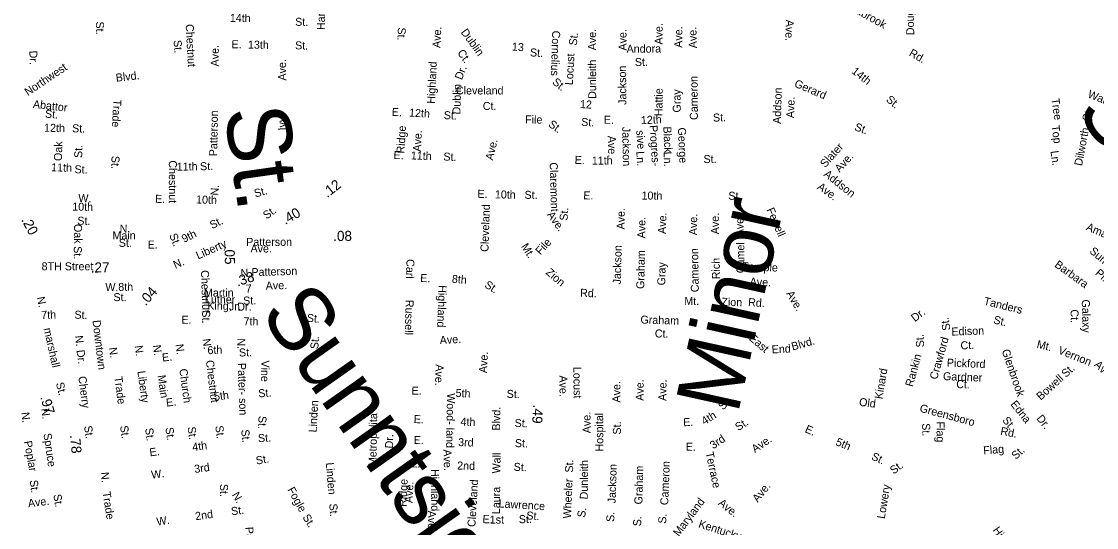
# Model space of a CAD drawing. Extents: x 1553981 to 1780076, y 812965 to 996873.
# Drawn here: x 1633307 to 1634903, y 848162 to 848913 of the extents above; entities that cross this region are included whole.
import ezdxf

# ---------------------------------------------------------------- set-up
doc = ezdxf.new("R2010")
doc.units = 0
for name, color, linetype in [('Exist Road Non-System Type 51 Label', 7, 'Continuous'), ('Exist Road Secondary Mileage Hundredths English Label', 7, 'Continuous'), ('Map Preparation Border Antique Large Shape', 7, 'Continuous')]:
    doc.layers.add(name, color=color, linetype=linetype)

msp = doc.modelspace()

# ---------------------------------------------------------------- texts
at = {"layer": 'Exist Road Non-System Type 51 Label'}
for s, height, rotation, p in [('Harriet', 11.87, 89.925, (1633757.7, 848900.4)), ('Dellabrook', 11.88, 330.7691, (1634520.7, 848939.1)), ('Douglas', 11.88, 91.1465, (1634632.4, 848892.9)), ('14th', 11.88, 359.434, (1633616.6, 848912.5)), ('St.', 11.87, 270.5056, (1633418, 848913.1)), ('Chestnut', 11.88, 272.9831, (1633551.1, 848908.9)), ('St.', 11.87, 359.6993, (1633713.6, 848906.7)), ('Ave.', 11.88, 89.698, (1634258.9, 848878.9)), ('Ave.', 11.87, 268.2545, (1634441.9, 848915.8)), ('Ave.', 11.88, 87.3586, (1633929.1, 848873.6)), ('Dublin', 11.88, 306.0277, (1633958.9, 848897.1)), ('Cornelius', 11.88, 268.3491, (1634095.1, 848899.7)), ('St.', 11.88, 83.896, (1634131.4, 848877)), ('Ave.', 11.87, 89.9192, (1634160.1, 848870.4)), ('Ave.', 11.88, 90.1516, (1634205.4, 848870)), ('Ave.', 11.88, 89.7893, (1634288.1, 848874.1)), ('Ave.', 11.88, 91.4196, (1634309.8, 848873.5)), ('St.', 11.88, 274.9121, (1633533, 848885.1)), ('Ave.', 11.88, 90.2923, (1633600.3, 848846.4)), ('E.', 11.88, 358.8933, (1633619.1, 848873.5)), ('13th', 11.88, 359.1734, (1633643.5, 848872.9)), ('St.', 11.88, 358.7446, (1633713.4, 848871.8)), ('13', 11.87, 356.5439, (1634035, 848870)), ('Andora', 11.88, 0.5602, (1634205.5, 848866.6)), ('Dr.', 11.88, 271.8901, (1633319, 848869.7)), ('Ct.', 11.88, 306.0277, (1633953.6, 848866.5)), ('St.', 11.87, 356.5439, (1634061.8, 848861.5)), ('Locust', 11.88, 86.8858, (1634125.6, 848818.5)), ('St.', 11.88, 0.5602, (1634217.8, 848847)), ('Rd.', 11.88, 330.4029, (1634623.6, 848863)), ('Northwest', 11.88, 33.9061, (1633316.9, 848802.3)), ('Ave.', 11.88, 90.7011, (1633700.3, 848825.5)), ('Highland', 11.88, 87.3586, (1633921, 848790.8)), ('Dr.', 11.88, 68.7113, (1633961, 848825.6)), ('Dunleith', 11.87, 90.2426, (1634160.4, 848798.3)), ('Jackson', 11.88, 90.6288, (1634205.2, 848789.4)), ('14th', 11.88, 321.8413, (1634538.4, 848837.4)), ('Blvd.', 11.87, 6.2525, (1633448, 848823.7)), ('St.', 11.88, 320.5474, (1634094.2, 848821.5)), ('Cameron', 11.88, 90.4698, (1634311.3, 848767)), ('Dublin', 11.88, 88.3002, (1633958.7, 848775.1)), ('Cleveland', 11.88, 0.0351, (1633952.2, 848804.8)), ('Hattie', 11.88, 89.5696, (1634258.7, 848772.5)), ('Gray', 11.88, 90.5684, (1634285.9, 848778.1)), ('Addson', 11.88, 88.4339, (1634434.4, 848761.1)), ('Gerard', 11.88, 336.8092, (1634453.4, 848816.8)), ('St.', 95, 309.1882, (1634870.4, 848777.8)), ('Wallingford', 11.875, 337.813, (1634888.8, 848801)), ('Abattor', 11.88, 353.5619, (1633324, 848785)), ('Trade', 11.88, 266.517, (1633444, 848797.8)), ('12', 11.87, 356.5439, (1634136, 848784.8)), ('Ave.', 11.88, 88.4339, (1634454.1, 848769.6)), ('St.', 11.87, 320.2418, (1634589.6, 848795.6)), ('Tree', 11.88, 277.6787, (1634835.9, 848798.6)), ('St.', 11.88, 354.5138, (1633341.9, 848770.7)), ('Patterson', 11.88, 88.8992, (1633597.8, 848713)), ('St.', 95, 278.0863, (1633608.1, 848782.1)), ('E.', 11.88, 357.7182, (1633856.9, 848773.1)), ('12th', 11.88, 356.6943, (1633882.4, 848772.1)), ('St.', 11.88, 357.8797, (1633934, 848768.3)), ('Ct.', 11.88, 0.0351, (1633992, 848781.8)), ('St.', 11.88, 73.3008, (1634892.4, 848764)), ('Ivy', 11.87, 92.5429, (1633700.2, 848751.8)), ('File', 11.87, 359.3149, (1634054.9, 848761.9)), ('St.', 11.87, 323.8569, (1634088.4, 848758.4)), ('St.', 11.87, 356.5439, (1634137.8, 848758.4)), ('E.', 11.88, 359.1844, (1634171.6, 848761.4)), ('12th', 11.87, 2.3284, (1634226.9, 848760.7)), ('St.', 11.88, 1.7022, (1634333.8, 848764.5)), ('12th', 11.88, 358.9577, (1633340.9, 848749.6)), ('St.', 11.88, 357.6738, (1633382.3, 848748.9)), ('Ridge', 11.87, 86.6933, (1633875.7, 848716.9)), ('Ave.', 11.87, 86.6933, (1633900.1, 848719.8)), ('Jackson', 11.88, 271.1955, (1634198.9, 848756.6)), ('sive', 11.88, 273.6679, (1634219.8, 848751.5)), ('Progres-', 11.88, 273.6679, (1634239.4, 848759)), ('Black', 11.88, 272.4183, (1634260, 848757.1)), ('George', 11.88, 272.4183, (1634281.6, 848755.6)), ('St.', 11.88, 339.9084, (1634542.8, 848752.1)), ('Top', 11.88, 277.6787, (1634836, 848758.6)), ('Dilworth', 11.88, 79.2778, (1634881.3, 848698.2)), ('Oak', 11.88, 88.6914, (1633367.4, 848706)), ('Ave.', 11.87, 76.8243, (1634007, 848706.5)), ('Ave.', 11.88, 271.1955, (1634177.6, 848743.4)), ('Slater', 11.88, 48.0455, (1634500.3, 848695.5)), ('St.', 11.88, 88.6914, (1633397.5, 848710.5)), ('E.', 11.88, 358.477, (1633859.5, 848709.1)), ('11th', 11.88, 358.1322, (1633885.1, 848708.5)), ('St.', 11.88, 357.7261, (1633933.4, 848706.9)), ('Ln.', 11.88, 273.6679, (1634219.9, 848720.3)), ('Ln.', 11.88, 272.4183, (1634260.3, 848719.8)), ('Ln.', 11.88, 277.6787, (1634834.6, 848720.7)), ('11th', 11.88, 358.5046, (1633351.3, 848690.9)), ('St.', 11.88, 358.5567, (1633386, 848688)), ('St.', 11.87, 269.1661, (1633441.1, 848713.8)), ('Chestnut', 11.87, 269.9881, (1633526.2, 848707.1)), ('11th', 11.87, 1.3223, (1633538, 848691.7)), ('St.', 11.88, 2.2213, (1633572.6, 848692.2)), ('Claremont', 11.88, 271.5624, (1634091.3, 848704)), ('E.', 11.88, 357.7736, (1634128.2, 848702)), ('11th', 11.88, 0.2808, (1634153.9, 848700.8)), ('St.', 11.87, 0.7344, (1634319.7, 848703)), ('Ave.', 11.88, 48.0455, (1634521.7, 848688.4)), ('Addson', 11.88, 321.3608, (1634497, 848684.8)), ('N.', 11.87, 86.9968, (1633599.7, 848654.7)), ('Ave.', 11.88, 323.9739, (1634487.4, 848665.6)), ('W.', 11.88, 358.9211, (1633391.8, 848645.2)), ('E.', 11.88, 358.3251, (1633505.5, 848644.2)), ('10th', 11.88, 358.3251, (1633566.4, 848643.2)), ('St.', 11.87, 15.504, (1633654.5, 848651.9)), ('E.', 11.88, 358.161, (1633984, 848651.6)), ('10th', 11.88, 359.1829, (1634009.9, 848650.7)), ('St.', 11.87, 358.8358, (1634053.9, 848650.1)), ('E.', 11.88, 358.7637, (1634141.1, 848649.3)), ('10th', 11.88, 359.4731, (1634227.6, 848649)), ('Minor', 95, 77.5253, (1634370.5, 848329.1)), ('St.', 11.88, 359.0841, (1634356.4, 848648.7)), ('10th', 11.88, 358.9211, (1633382.7, 848632.6)), ('Cleveland', 11.87, 88.2379, (1634000.4, 848571.2)), ('Ferrell', 11.88, 293.5548, (1634412.9, 848633.9)), ('St.', 11.88, 358.9211, (1633390.2, 848611.7)), ('St.', 11.88, 25.7429, (1633590.3, 848604.9)), ('Ave.', 11.88, 305.4281, (1634086.7, 848626.4)), ('St.', 11.87, 86.4942, (1634117.8, 848617.3)), ('Ave.', 11.88, 89.4911, (1634202.5, 848604.5)), ('Ave.', 11.88, 89.4671, (1634233.2, 848591.3)), ('Ave.', 11.88, 88.1434, (1634263.7, 848597.8)), ('Ave.', 11.88, 89.7287, (1634310.1, 848596)), ('Ave.', 11.87, 90.2896, (1634342.6, 848597.5)), ('Ave.', 11.87, 90.0328, (1634379, 848594.4)), ('Oak', 11.88, 270.5021, (1633385.4, 848612.7)), ('N.', 11.88, 359.8961, (1633453.1, 848599.9)), ('Amanda', 11.88, 336.7636, (1634886.4, 848604.1)), ('Main', 11.88, 0.0122, (1633442.5, 848589.8)), ('St.', 11.88, 0.1069, (1633451.9, 848578.8)), ('E.', 11.88, 0.1332, (1633494.7, 848576.2)), ('St.', 11.88, 291.6474, (1633526.5, 848596.2)), ('9th', 11.88, 25.3813, (1633548.6, 848584.6)), ('File', 11.87, 47.7151, (1634077.6, 848565.9)), ('St.', 11.88, 270.5021, (1633385.1, 848579.7)), ('Mt.', 11.88, 301.8089, (1634048.4, 848579.5)), ('Jackson', 11.88, 88.4807, (1634196.8, 848522.9)), ('Graham', 11.88, 88.8019, (1634231.6, 848516.2)), ('Cameron', 11.88, 90.9205, (1634312.7, 848511.5)), ('Camel', 11.88, 89.9729, (1634380.2, 848539.7)), ('Sumner', 11.88, 319.0222, (1634891.5, 848570.9)), ('Carl', 11.88, 268.608, (1633878.8, 848560.7)), ('Gray', 11.88, 88.8664, (1634262.8, 848521.5)), ('Rich', 11.88, 90.578, (1634344.1, 848530.7)), ('Temple', 11.88, 357.846, (1634376.8, 848544)), ('Barbara', 11.87, 324.2001, (1634839.6, 848550)), ('Chestnut', 11.87, 272.0498, (1633573.7, 848544)), ('N.', 11.87, 2.9384, (1633632.9, 848534.1)), ('Patterson', 11.88, 1.7686, (1633648.9, 848535.2)), ('Zion', 11.88, 318.8873, (1634084.6, 848539.5)), ('Pl.', 11.88, 319.0222, (1634900, 848538.4)), ('W.', 11.87, 359.1112, (1633431.8, 848513.3)), ('8th', 11.88, 1.2146, (1633451.2, 848513.3)), ('Ave.', 11.88, 1.7686, (1633670, 848515.2)), ('E.', 11.88, 357.8387, (1633899, 848526.7)), ('8th', 11.88, 355.0586, (1633945.8, 848525.6)), ('St.', 11.87, 327.5838, (1633993.6, 848519.6)), ('Ave.', 11.88, 357.846, (1634388, 848521.4)), ('St.', 11.88, 0.3592, (1633444, 848498.2)), ('7', 11.9, 1.2572, (1633640.3, 848510.9)), ('Sunntside', 95, 305.1379, (1633659.9, 848480)), ('Highland', 11.88, 267.866, (1633926.6, 848522.1)), ('Rd.', 11.87, 357.7571, (1634136.3, 848504.8)), ('Ave.', 11.88, 300.9314, (1634441.8, 848509.5)), ('St.', 11.88, 1.2572, (1633636.5, 848493)), ('Russell', 11.88, 268.4287, (1633877.7, 848500.3)), ('Mt.', 11.88, 359.4811, (1634291.1, 848492.6)), ('Zion', 11.88, 358.3322, (1634346, 848491.4)), ('Rd.', 11.88, 356.0741, (1634385.5, 848491)), ('Tanders', 11.88, 346.0222, (1634734.7, 848493.2)), ('Galaxy', 11.87, 271.4016, (1634881, 848500.6)), ('7th', 11.87, 1.7014, (1633336.9, 848471.8)), ('St.', 11.87, 358.017, (1633385.9, 848472.3)), ('E.', 11.88, 359.2182, (1633544.7, 848464.8)), ('St.', 11.88, 269.8315, (1633575.6, 848484.5)), ('St.', 11.88, 354.5788, (1633730.4, 848467.8)), ('Graham', 11.88, 358.3025, (1634225.9, 848465)), ('Dr.', 11.88, 37.6064, (1634633.3, 848466.9)), ('St.', 11.88, 346.0222, (1634749.1, 848465.5)), ('Ct.', 11.87, 271.4016, (1634864.3, 848485.9)), ('Downtown', 11.88, 276.8374, (1633412.8, 848469.5)), ('7th', 11.88, 359.5873, (1633637, 848462.4)), ('St.', 11.88, 98.6101, (1634686.2, 848455.5)), ('Edison', 11.88, 1.9925, (1634687.7, 848447.1)), ('St.', 11.88, 86.4936, (1633747.9, 848426.7)), ('Ave.', 11.88, 3.6931, (1633928.5, 848434.4)), ('Ct.', 11.88, 358.3025, (1634247.2, 848444.5)), ('East', 11.88, 319.414, (1634386.2, 848441.6)), ('Blvd.', 11.88, 15.5171, (1634451.9, 848424.9)), ('St.', 11.88, 93.4353, (1634647.2, 848430)), ('Crawford', 11.88, 74.1614, (1634666.2, 848381.1)), ('N.', 11.88, 277.4861, (1633437.3, 848429)), ('N.', 11.88, 277.699, (1633475.4, 848431.8)), ('N.', 11.87, 276.6009, (1633502.5, 848432.7)), ('N.', 11.87, 277.5723, (1633535.9, 848433.9)), ('N.', 11.87, 277.94, (1633575.9, 848441.9)), ('6th', 11.88, 1.9139, (1633583.6, 848419.5)), ('N.', 11.88, 270.1213, (1633627.7, 848443)), ('St.', 11.88, 1.7239, (1633630.3, 848416)), ('End', 11.88, 3.065, (1634421.1, 848420.6)), ('Ct.', 11.88, 1.9925, (1634701.2, 848426.6)), ('Mt.', 11.88, 347.0793, (1634813.4, 848429)), ('Vernon', 11.88, 338.3265, (1634844.9, 848420.8)), ('Dr.', 11.88, 276.8374, (1633389.1, 848425.3)), ('E.', 11.87, 6.7756, (1633516.7, 848408.5)), ('Ave.', 11.87, 86.781, (1633998, 848391.3)), ('Rankin', 11.88, 74.5076, (1634630.1, 848370.4)), ('Pickford', 11.87, 357.7296, (1634680.6, 848401.2)), ('Glenbrook', 11.88, 288.9272, (1634761.9, 848424.8)), ('Church', 11.88, 277.5021, (1633541.6, 848397.3)), ('Chestnut', 11.88, 277.0511, (1633581, 848410)), ('Patter- son', 11.875, 271.7779, (1633628.5, 848406.4)), ('Vine', 11.88, 269.3882, (1633663.3, 848410.4)), ('Ave.', 11.88, 268.2889, (1633922.1, 848404.7)), ('Locust', 11.88, 270.7912, (1634126.3, 848400.7)), ('Kinard', 11.88, 80.3419, (1634585, 848352.2)), ('St.', 11.88, 41.9071, (1634857.3, 848384.1)), ('Ave.', 11.88, 316.8239, (1634898.5, 848402.8)), ('Trade', 11.88, 277.4861, (1633445.2, 848385.8)), ('Liberty', 11.88, 277.699, (1633479.4, 848394.1)), ('Main', 11.88, 277.6605, (1633509.5, 848387.9)), ('Ave.', 11.88, 270.7912, (1634105.6, 848388)), ('Ave.', 11.87, 89.7854, (1634230.7, 848350.4)), ('Ave.', 11.87, 89.0174, (1634264.3, 848350.2)), ('Gardner', 11.87, 357.7296, (1634674.9, 848381.1)), ('Ct.', 11.87, 357.7296, (1634694.5, 848369.4)), ('Bowell', 11.88, 42.1005, (1634820.1, 848350.5)), ('5th', 11.88, 7.7883, (1633593.9, 848350.5)), ('St.', 11.88, 3.454, (1633659.2, 848355.5)), ('E.', 11.88, 359.1916, (1633886.3, 848359.6)), ('5th', 11.88, 357.0897, (1633951.5, 848356.3)), ('St.', 11.87, 358.5632, (1634027.4, 848354.8)), ('Ave.', 11.88, 89.4731, (1634196, 848347.8)), ('E.', 11.88, 7.6788, (1633522.8, 848341.6)), ('Linden', 11.88, 87.0485, (1633745.4, 848303.3)), ('Wood- land', 11.87, 268.9666, (1633939, 848361.7)), ('St.', 11.88, 45.8645, (1634348.6, 848335.8)), ('Old', 11.88, 352.908, (1634550, 848343.1)), ('Edna', 11.87, 308.4633, (1634774.5, 848345.1)), ('N.', 11.88, 275.7043, (1633307.3, 848333)), ('N.', 11.87, 276.5638, (1633336.7, 848338.6)), ('Blvd.', 11.88, 89.1379, (1634017.7, 848306.1)), ('Ave.', 11.88, 90.9266, (1634152.3, 848302.3)), ('4th', 11.88, 32.0444, (1634321.1, 848314.1)), ('Greensboro', 11.88, 344.8333, (1634639.5, 848334.5)), ('St.', 11.88, 268.2782, (1633659.3, 848328.1)), ('Metropolita', 11.875, 89.1605, (1633834.2, 848253.3)), ('E.', 11.87, 357.1088, (1633889.3, 848317.5)), ('4th', 11.88, 357.3056, (1633958.8, 848313.9)), ('St.', 11.87, 358.3169, (1634039.1, 848311.6)), ('Hospital', 11.88, 90.2545, (1634170.9, 848275.1)), ('St.', 11.88, 90.2545, (1634197.1, 848300.3)), ('E.', 11.88, 2.4215, (1634289.7, 848312.6)), ('St.', 11.88, 32.4775, (1634371.2, 848305.2)), ('Flag', 11.88, 270.3866, (1634665.4, 848319.6)), ('St.', 11.87, 308.4633, (1634762.4, 848321.3)), ('Dr.', 11.88, 308.6595, (1634813.1, 848323.9)), ('Spruce', 11.88, 278.1242, (1633340, 848301.5)), ('St.', 11.88, 277.4021, (1633453.8, 848313)), ('St.', 11.88, 277.3333, (1633490.9, 848309.5)), ('St.', 11.87, 277.9843, (1633521, 848310.3)), ('St.', 11.87, 277.2687, (1633553.9, 848311.3)), ('St.', 11.87, 277.6581, (1633595, 848312.9)), ('St.', 11.88, 275.5882, (1633633.5, 848307.3)), ('St.', 11.88, 3.454, (1633658.7, 848288.9)), ('3rd', 11.88, 33.9735, (1634334.1, 848278.2)), ('E.', 11.88, 336.0725, (1634469.1, 848304.3)), ('St.', 11.88, 270.3866, (1634644.2, 848317.1)), ('Rd.', 11.87, 348.6288, (1634759.5, 848300.2)), ('Poplar', 11.87, 280.1971, (1633311, 848290)), ('4th', 11.88, 7.7883, (1633561.7, 848275.7)), ('Dr.', 11.87, 89.1605, (1633858.8, 848279.7)), ('E.', 11.88, 359.2064, (1633889.4, 848286.3)), ('3rd', 11.88, 357.9147, (1633955.3, 848283.3)), ('St.', 11.88, 357.992, (1634039.5, 848281.8)), ('E.', 11.88, 359.3919, (1634293.2, 848276.4)), ('Ave.', 11.88, 34.2855, (1634396, 848272.7)), ('5th', 11.87, 337.0287, (1634514.8, 848285.1)), ('E.', 11.88, 7.6788, (1633498.2, 848267.9)), ('St.', 11.88, 9.3533, (1633656.3, 848255.7)), ('Ave.', 11.88, 271.6376, (1633933.6, 848278.2)), ('Wall', 11.88, 88.2667, (1634017.8, 848242.4)), ('Terrace', 11.87, 282.1484, (1634322.6, 848273.4)), ('St.', 11.88, 335.6374, (1634567.7, 848263.8)), ('Flag', 11.88, 4.966, (1634735.3, 848270.7)), ('St.', 11.88, 41.8023, (1634783, 848262.5)), ('3rd', 11.88, 7.7387, (1633564.6, 848243.2)), ('Linden', 11.88, 274.7718, (1633759, 848258.4)), ('E.', 11.88, 356.998, (1633884.4, 848251.9)), ('2nd', 11.88, 358.5541, (1633953.9, 848248.5)), ('St.', 11.88, 358.0062, (1634037.7, 848246.6)), ('St.', 11.88, 88.2751, (1634125.9, 848243.8)), ('Dunleith', 11.88, 89.4752, (1634147.9, 848204.1)), ('Jackson', 11.88, 88.1701, (1634189.1, 848198.1)), ('Graham', 11.88, 88.4675, (1634228.8, 848196.5)), ('Cameron', 11.88, 87.8104, (1634267.2, 848195.4)), ('St.', 11.88, 36.9712, (1634601.8, 848240.8)), ('N.', 11.88, 275.4242, (1633425.3, 848244.2)), ('W.', 11.88, 7.1133, (1633500.7, 848234.7)), ('Highland', 11.87, 270.3051, (1633915.2, 848249.2)), ('St.', 11.88, 276.9255, (1633319.7, 848232.3)), ('St.', 11.88, 269.8315, (1633602.1, 848227.2)), ('Fogle', 11.88, 298.9922, (1633701.6, 848218.5)), ('Ridge', 11.88, 87.7053, (1633878.9, 848192.8)), ('Ave.', 11.88, 87.2142, (1633887.7, 848198.5)), ('Cleveland', 11.87, 86.5966, (1633981, 848162.9)), ('Laura', 11.88, 89.4811, (1634017.5, 848182.2)), ('Wheeler', 11.88, 87.6012, (1634122.9, 848175.6)), ('Ave.', 11.88, 50.8043, (1634400, 848199)), ('Lowery', 11.88, 80.5116, (1634588.5, 848174.7)), ('Ave.', 11.88, 7.1639, (1633317.7, 848192.3)), ('St.', 11.88, 279.2359, (1633354.7, 848211)), ('Trade', 11.88, 278.5556, (1633427.7, 848214.8)), ('N.', 11.88, 299.986, (1633619.4, 848211)), ('Maryland', 11.87, 53.183, (1634283, 848148.4)), ('Chapel', 95, 59.0374, (1634893.6, 847825.7)), ('2nd', 11.88, 7.8922, (1633566, 848173.2)), ('St.', 11.87, 6.8149, (1633619.1, 848180.5)), ('St.', 11.87, 274.0628, (1633764.2, 848197.6)), ('Lawrence', 11.88, 356.4306, (1634015.3, 848192.3)), ('S.', 11.88, 82.5291, (1634143.8, 848176.6)), ('Ave.', 11.87, 321.1425, (1634340.6, 848197)), ('W.', 11.88, 8.5623, (1633508.8, 848165.2)), ('St.', 11.88, 301.6592, (1633724, 848177.8)), ('Ave.', 11.87, 270.3051, (1633910.5, 848187.4)), ('E.', 11.87, 359.1812, (1633991.7, 848168.9)), ('1st', 11.87, 0.3614, (1634002.4, 848168.1)), ('St.', 11.87, 0.8027, (1634045.6, 848168.8)), ('St.', 11.88, 356.4306, (1634056.4, 848174.5)), ('S.', 11.88, 88.558, (1634187.1, 848170.6)), ('S.', 11.88, 88.6201, (1634227, 848164.1)), ('S.', 11.88, 86.2786, (1634264, 848167.8)), ('Kentucky', 11.88, 342.4114, (1634311.3, 848162.9)), ('Patter -son', 11.875, 274.0305, (1633639.5, 848163)), ('Hicks', 11.88, 304.8485, (1634748.2, 848158.5))]:
    msp.add_text(s, height=height, rotation=rotation, dxfattribs=at).set_placement(p)
at = {"layer": 'Exist Road Secondary Mileage Hundredths English Label'}
for s, rotation, p in [('.12', 38.2081, (1633761.3, 848650.9)), ('.40', 29.4908, (1633698.9, 848611.1)), ('.20', 298.053, (1633306.7, 848619.1)), ('.08', 0.3945, (1633770.1, 848587.4)), ('.05', 271.0793, (1633608.8, 848580.3)), ('.27', 0.0969, (1633410.2, 848540.7)), ('.38', 18.4293, (1633628, 848519.7)), ('.04', 49.0875, (1633491.9, 848490.4)), ('.97', 285.7486, (1633335.2, 848355.9)), ('.49', 266.2295, (1634067, 848344.9)), ('.78', 275.4698, (1633379.3, 848299.4))]:
    msp.add_text(s, height=15, rotation=rotation, dxfattribs=at).set_placement(p)
at = {"layer": 'Map Preparation Border Antique Large Shape'}
for s, height, rotation, p in [('St.', 11.87, 268.1993, (1633866, 848904.4)), ('St.', 11.87, 35.9879, (1633671.2, 848619.1)), ('Liberty', 11.88, 23.8475, (1633569.5, 848560)), ('N.', 11.88, 23.3451, (1633535.8, 848546)), ('N.', 11.88, 281.9581, (1633330, 848503.6)), ('Jr.', 11.88, 1.2011, (1633615.4, 848484.5)), ('Dr.', 11.87, 0.6984, (1633627.8, 848484)), ('marshall', 11.88, 282.6671, (1633340.2, 848457.3)), ('N.', 11.87, 276.9413, (1633386.9, 848446.6)), ('Cherry', 11.88, 277.2101, (1633391.8, 848386.2)), ('St.', 11.88, 284.4514, (1633358.4, 848376.3)), ('St.', 11.87, 278.6034, (1633400.2, 848312.7))]:
    msp.add_text(s, height=height, rotation=rotation, dxfattribs=at).set_placement(p)
for s, p in [('Patterson', (1633641, 848580.2)), ('Ave.', (1633647.3, 848570.4)), ('8TH Street', (1633337.3, 848544)), ('Martin', (1633578.2, 848504.8)), ('Luther', (1633579.7, 848494.8)), ('King,', (1633583.2, 848485.4))]:
    msp.add_text(s, height=11.88, dxfattribs=at).set_placement(p)

doc.saveas('drawing.dxf')
